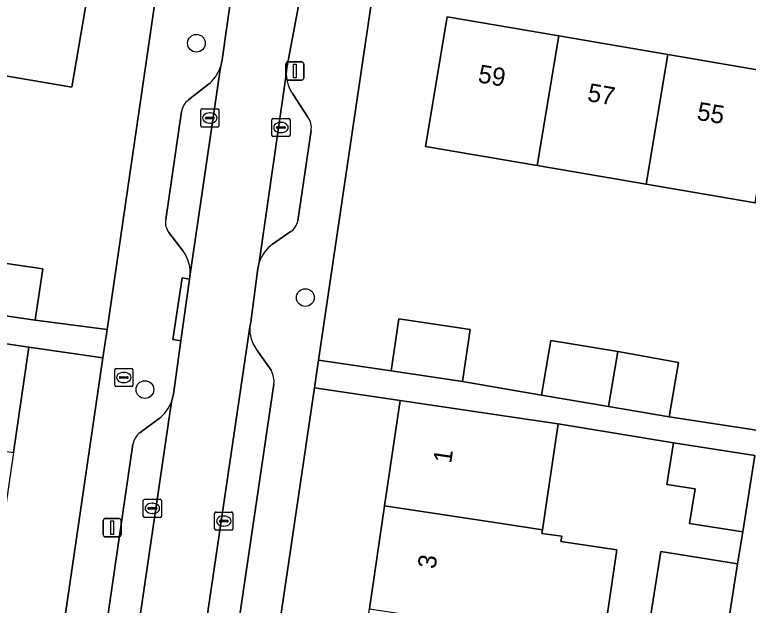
# Model space of a CAD drawing. Extents: x 163683 to 164494, y 382709 to 383872.
# Drawn here: x 163789.21 to 163829.62, y 383103.24 to 383135.79 of the extents above; entities that cross this region are included whole.
import ezdxf

# ---------------------------------------------------------------- set-up
doc = ezdxf.new("R2010")
doc.units = 0
for name, color, linetype in [('IMGEO_Boom', 7, 'Continuous'), ('IMGEO_Brandkraan', 7, 'Continuous'), ('IMGEO_Erf', 7, 'Continuous'), ('IMGEO_Kolk', 7, 'Continuous'), ('IMGEO_Lichtmast', 7, 'Continuous'), ('IMGEO_Pand', 7, 'Continuous'), ('IMGEO_Pand_nummerreeks', 7, 'Continuous'), ('IMGEO_Parkeervlak_open', 7, 'Continuous'), ('IMGEO_Rijbaan_lokaal_open', 7, 'Continuous'), ('IMGEO_Voetpad_open', 7, 'Continuous')]:
    doc.layers.add(name, color=color, linetype=linetype)

msp = doc.modelspace()

# ---------------------------------------------------------------- linework, layer by layer
at = {"layer": 'IMGEO_Boom'}
for centre in [(163799.223, 383134.214), (163805.22, 383120.2), (163796.388, 383115.13)]:
    msp.add_circle(centre, 0.489, dxfattribs=at)
at = {"layer": 'IMGEO_Brandkraan'}
for p, q in [((163794.721, 383115.373), (163794.721, 383116.225)), ((163794.796, 383116.299), (163795.648, 383116.299)), ((163795.722, 383116.225), (163795.722, 383115.373)), ((163794.98, 383115.793), (163794.98, 383115.805)), ((163795.023, 383115.842), (163795.421, 383115.842)), ((163795.209, 383116.079), (163795.234, 383116.079)), ((163795.464, 383115.805), (163795.464, 383115.793)), ((163795.418, 383115.756), (163795.02, 383115.756)), ((163795.232, 383115.519), (163795.207, 383115.519)), ((163795.648, 383115.299), (163794.796, 383115.299))]:
    msp.add_line(p, q, dxfattribs=at)
for points in [[(163794.721, 383115.373), (163794.721, 383116.225)], [(163794.796, 383116.299), (163795.648, 383116.299)], [(163795.722, 383116.225), (163795.722, 383115.373)], [(163795.648, 383115.299), (163794.796, 383115.299)]]:
    msp.add_lwpolyline(points, dxfattribs=at)
for centre, radius, start, end in [((163794.798, 383116.223), 0.0765, 91.552, 178.448), ((163794.798, 383116.223), 0.0765, 91.552, 178.448), ((163795.646, 383116.223), 0.0765, 1.552, 88.448), ((163795.646, 383116.223), 0.0765, 1.552, 88.448), ((163795.02, 383115.802), 0.0403, 85.8775, 175.7526), ((163795.017, 383115.792), 0.0366, 178.938, 274.7102), ((163795.421, 383115.799), 0.043, 264.8664, 352.4533), ((163795.425, 383115.804), 0.0386, 1.7309, 96.639), ((163794.798, 383115.375), 0.0765, 181.552, 268.448), ((163794.798, 383115.375), 0.0765, 181.552, 268.448), ((163795.646, 383115.375), 0.0765, 271.552, 358.448), ((163795.646, 383115.375), 0.0765, 271.552, 358.448)]:
    msp.add_arc(centre, radius, start, end, dxfattribs=at)
for centre, major_axis, ratio, start_param, end_param in [((163795.208, 383115.799), (-0.387, 0.002), 0.722429, 4.712389, 7.853982), ((163795.233, 383115.799), (-0.39, 0.002), 0.717154, 1.570796, 4.712389)]:
    msp.add_ellipse(centre, major_axis=major_axis, ratio=ratio, start_param=start_param, end_param=end_param, dxfattribs=at)
at = {"layer": 'IMGEO_Erf'}
for points in [[(163748.411, 383148.954), (163744.898, 383125.783), (163747.926, 383125.324), (163748.934, 383132.13), (163753.881, 383131.397), (163754.891, 383131.248), (163754.319, 383127.255), (163757.947, 383126.718), (163757.472, 383123.911), (163769.436, 383121.886), (163769.505, 383122.297), (163774.597, 383121.466), (163775.052, 383124.253), (163778.468, 383123.695), (163782.244, 383123.079), (163781.789, 383120.292), (163784.189, 383119.855), (163784.237, 383120.178), (163784.607, 383122.688), (163790.76, 383121.781), (163790.342, 383118.948), (163794.3, 383118.433), (163794.798, 383121.842), (163797.575, 383140.863)], [(163809.064, 383137.872), (163805.944, 383116.746), (163809.939, 383116.156), (163810.365, 383119.033), (163814.304, 383118.45), (163813.878, 383115.573), (163818.23, 383114.827), (163818.743, 383117.828), (163822.432, 383117.225), (163825.773, 383116.625), (163825.26, 383113.624), (163830.3, 383112.862)], [(163823.878, 383100.425), (163824.794, 383106.205), (163829.03, 383105.535), (163829.309, 383107.297), (163826.386, 383107.76), (163826.686, 383109.653), (163825.13, 383109.9), (163825.496, 383112.203), (163819.139, 383113.238), (163818.276, 383107.409), (163818.246, 383107.209), (163819.341, 383107.047), (163819.298, 383106.755), (163822.371, 383106.3), (163821.579, 383100.946)]]:
    msp.add_lwpolyline(points, dxfattribs=at)
for points in [[(163749.991, 383138.997), (163751.219, 383146.224), (163757.382, 383145.176), (163763.393, 383144.155), (163769.405, 383143.133), (163775.416, 383142.111), (163781.428, 383141.089), (163787.44, 383140.067), (163793.599, 383139.02), (163792.37, 383131.793), (163786.21, 383132.84), (163780.198, 383133.862), (163774.186, 383134.884), (163768.175, 383135.906), (163762.162, 383136.928), (163756.151, 383137.95)], [(163847.999, 383122.346), (163841.997, 383123.373), (163835.993, 383124.4), (163829.99, 383125.426), (163823.988, 383126.452), (163817.985, 383127.479), (163811.833, 383128.531), (163813.038, 383135.676), (163819.19, 383134.624), (163825.193, 383133.597), (163831.195, 383132.571), (163837.198, 383131.545), (163843.202, 383130.518), (163849.204, 383129.491), (163855.353, 383128.44), (163854.148, 383121.295)], [(163794.072, 383116.877), (163789.998, 383117.474), (163789.14, 383111.657), (163788.304, 383105.988), (163787.468, 383100.318), (163786.632, 383094.648), (163785.796, 383088.978), (163784.96, 383083.309), (163784.124, 383077.639), (163783.267, 383071.827), (163787.38, 383071.224)], [(163806.226, 383085.996), (163807.067, 383091.678), (163807.908, 383097.36), (163808.748, 383103.042), (163809.589, 383108.724), (163810.447, 383114.524), (163805.719, 383115.222), (163796.453, 383052.48), (163801.165, 383051.784), (163802.023, 383057.585), (163802.864, 383063.268), (163803.704, 383068.949), (163804.545, 383074.631), (163805.386, 383080.314)]]:
    msp.add_lwpolyline(points, close=True, dxfattribs=at)
at = {"layer": 'IMGEO_Kolk'}
for p, q in [((163799.465, 383129.673), (163799.465, 383130.525)), ((163799.54, 383130.599), (163800.392, 383130.599)), ((163799.953, 383130.379), (163799.978, 383130.379)), ((163800.466, 383130.525), (163800.466, 383129.673)), ((163799.724, 383130.093), (163799.724, 383130.105)), ((163800.162, 383130.056), (163799.764, 383130.056)), ((163799.767, 383130.142), (163800.165, 383130.142)), ((163800.208, 383130.105), (163800.208, 383130.093)), ((163803.378, 383129.146), (163803.378, 383129.998)), ((163803.453, 383130.072), (163804.305, 383130.072)), ((163804.379, 383129.998), (163804.379, 383129.146)), ((163800.392, 383129.599), (163799.54, 383129.599)), ((163799.976, 383129.819), (163799.951, 383129.819)), ((163803.637, 383129.566), (163803.637, 383129.578)), ((163804.075, 383129.529), (163803.677, 383129.529)), ((163803.68, 383129.615), (163804.078, 383129.615)), ((163803.866, 383129.852), (163803.891, 383129.852)), ((163804.121, 383129.578), (163804.121, 383129.566)), ((163803.889, 383129.292), (163803.864, 383129.292)), ((163804.305, 383129.072), (163803.453, 383129.072)), ((163796.295, 383108.158), (163796.295, 383109.01)), ((163796.37, 383109.084), (163797.222, 383109.084)), ((163797.296, 383109.01), (163797.296, 383108.158)), ((163796.554, 383108.578), (163796.554, 383108.59)), ((163796.992, 383108.541), (163796.594, 383108.541)), ((163796.597, 383108.627), (163796.995, 383108.627)), ((163796.783, 383108.864), (163796.808, 383108.864)), ((163797.038, 383108.59), (163797.038, 383108.578)), ((163796.806, 383108.304), (163796.781, 383108.304)), ((163800.226, 383107.459), (163800.226, 383108.311)), ((163800.301, 383108.385), (163801.153, 383108.385)), ((163800.714, 383108.165), (163800.739, 383108.165)), ((163801.227, 383108.311), (163801.227, 383107.459)), ((163797.222, 383108.084), (163796.37, 383108.084)), ((163800.485, 383107.879), (163800.485, 383107.891)), ((163800.923, 383107.842), (163800.525, 383107.842)), ((163800.528, 383107.928), (163800.926, 383107.928)), ((163800.969, 383107.891), (163800.969, 383107.879)), ((163801.153, 383107.385), (163800.301, 383107.385)), ((163800.737, 383107.605), (163800.712, 383107.605))]:
    msp.add_line(p, q, dxfattribs=at)
for points in [[(163799.465, 383129.673), (163799.465, 383130.525)], [(163799.54, 383130.599), (163800.392, 383130.599)], [(163800.466, 383130.525), (163800.466, 383129.673)], [(163803.378, 383129.146), (163803.378, 383129.998)], [(163803.453, 383130.072), (163804.305, 383130.072)], [(163804.379, 383129.998), (163804.379, 383129.146)], [(163800.392, 383129.599), (163799.54, 383129.599)], [(163804.305, 383129.072), (163803.453, 383129.072)], [(163796.295, 383108.158), (163796.295, 383109.01)], [(163796.37, 383109.084), (163797.222, 383109.084)], [(163797.296, 383109.01), (163797.296, 383108.158)], [(163800.226, 383107.459), (163800.226, 383108.311)], [(163800.301, 383108.385), (163801.153, 383108.385)], [(163801.227, 383108.311), (163801.227, 383107.459)], [(163797.222, 383108.084), (163796.37, 383108.084)], [(163801.153, 383107.385), (163800.301, 383107.385)]]:
    msp.add_lwpolyline(points, dxfattribs=at)
for centre, radius, start, end in [((163799.542, 383130.523), 0.0765, 91.552, 178.448), ((163799.542, 383130.523), 0.0765, 91.552, 178.448), ((163800.39, 383130.523), 0.0765, 1.552, 88.448), ((163800.39, 383130.523), 0.0765, 1.552, 88.448), ((163799.764, 383130.102), 0.0403, 85.8775, 175.7526), ((163799.761, 383130.092), 0.0366, 178.938, 274.7102), ((163800.165, 383130.099), 0.043, 264.8664, 352.4533), ((163800.169, 383130.104), 0.0386, 1.7309, 96.639), ((163803.455, 383129.996), 0.0765, 91.552, 178.448), ((163803.455, 383129.996), 0.0765, 91.552, 178.448), ((163804.303, 383129.996), 0.0765, 1.552, 88.448), ((163804.303, 383129.996), 0.0765, 1.552, 88.448), ((163799.542, 383129.675), 0.0765, 181.552, 268.448), ((163799.542, 383129.675), 0.0765, 181.552, 268.448), ((163800.39, 383129.675), 0.0765, 271.552, 358.448), ((163800.39, 383129.675), 0.0765, 271.552, 358.448), ((163803.677, 383129.575), 0.0403, 85.8775, 175.7526), ((163803.674, 383129.565), 0.0366, 178.938, 274.7102), ((163804.078, 383129.572), 0.043, 264.8664, 352.4533), ((163804.082, 383129.577), 0.0386, 1.7309, 96.639), ((163803.455, 383129.148), 0.0765, 181.552, 268.448), ((163803.455, 383129.148), 0.0765, 181.552, 268.448), ((163804.303, 383129.148), 0.0765, 271.552, 358.448), ((163804.303, 383129.148), 0.0765, 271.552, 358.448), ((163796.372, 383109.008), 0.0765, 91.552, 178.448), ((163796.372, 383109.008), 0.0765, 91.552, 178.448), ((163797.22, 383109.008), 0.0765, 1.552, 88.448), ((163797.22, 383109.008), 0.0765, 1.552, 88.448), ((163796.594, 383108.587), 0.0403, 85.8775, 175.7526), ((163796.591, 383108.577), 0.0366, 178.938, 274.7102), ((163796.995, 383108.584), 0.043, 264.8664, 352.4533), ((163796.999, 383108.589), 0.0386, 1.7309, 96.639), ((163796.372, 383108.16), 0.0765, 181.552, 268.448), ((163796.372, 383108.16), 0.0765, 181.552, 268.448), ((163797.22, 383108.16), 0.0765, 271.552, 358.448), ((163797.22, 383108.16), 0.0765, 271.552, 358.448), ((163800.303, 383108.309), 0.0765, 91.552, 178.448), ((163800.303, 383108.309), 0.0765, 91.552, 178.448), ((163801.151, 383108.309), 0.0765, 1.552, 88.448), ((163801.151, 383108.309), 0.0765, 1.552, 88.448), ((163800.525, 383107.888), 0.0403, 85.8775, 175.7526), ((163800.522, 383107.878), 0.0366, 178.938, 274.7102), ((163800.926, 383107.885), 0.043, 264.8664, 352.4533), ((163800.93, 383107.89), 0.0386, 1.7309, 96.639), ((163800.303, 383107.461), 0.0765, 181.552, 268.448), ((163800.303, 383107.461), 0.0765, 181.552, 268.448), ((163801.151, 383107.461), 0.0765, 271.552, 358.448), ((163801.151, 383107.461), 0.0765, 271.552, 358.448)]:
    msp.add_arc(centre, radius, start, end, dxfattribs=at)
for centre, major_axis, ratio, start_param, end_param in [((163799.952, 383130.099), (-0.387, 0.002), 0.722429, 4.712389, 7.853982), ((163799.977, 383130.099), (-0.39, 0.002), 0.717154, 1.570796, 4.712389), ((163803.865, 383129.572), (-0.387, 0.002), 0.722429, 4.712389, 7.853982), ((163803.89, 383129.572), (-0.39, 0.002), 0.717154, 1.570796, 4.712389), ((163796.782, 383108.584), (-0.387, 0.002), 0.722429, 4.712389, 7.853982), ((163796.807, 383108.584), (-0.39, 0.002), 0.717154, 1.570796, 4.712389), ((163800.713, 383107.885), (-0.387, 0.002), 0.722429, 4.712389, 7.853982), ((163800.738, 383107.885), (-0.39, 0.002), 0.717154, 1.570796, 4.712389)]:
    msp.add_ellipse(centre, major_axis=major_axis, ratio=ratio, start_param=start_param, end_param=end_param, dxfattribs=at)
at = {"layer": 'IMGEO_Lichtmast'}
for p, q in [((163804.247, 383133.188), (163805.037, 383133.188)), ((163805.037, 383133.188), (163804.247, 383133.188)), ((163804.147, 383132.288), (163804.147, 383133.088)), ((163804.147, 383133.088), (163804.147, 383132.288)), ((163805.137, 383133.088), (163805.137, 383132.288)), ((163805.137, 383132.288), (163805.137, 383133.088)), ((163805.037, 383132.188), (163804.247, 383132.188)), ((163804.247, 383132.188), (163805.037, 383132.188)), ((163794.086, 383107.119), (163794.086, 383107.919)), ((163794.086, 383107.919), (163794.086, 383107.119)), ((163794.186, 383108.019), (163794.976, 383108.019)), ((163794.976, 383108.019), (163794.186, 383108.019)), ((163795.076, 383107.919), (163795.076, 383107.119)), ((163795.076, 383107.119), (163795.076, 383107.919)), ((163794.976, 383107.019), (163794.186, 383107.019)), ((163794.186, 383107.019), (163794.976, 383107.019))]:
    msp.add_line(p, q, dxfattribs=at)
for points in [[(163804.567, 383133.063), (163804.717, 383133.063), (163804.717, 383132.313), (163804.567, 383132.313), (163804.567, 383133.063)], [(163794.506, 383107.894), (163794.656, 383107.894), (163794.656, 383107.144), (163794.506, 383107.144), (163794.506, 383107.894)]]:
    msp.add_lwpolyline(points, dxfattribs=at)
for centre, start, end in [((163804.247, 383133.088), 90, 180), ((163804.247, 383133.088), 90, 180), ((163805.037, 383133.088), 0, 90), ((163805.037, 383133.088), 360, 90), ((163804.247, 383132.288), 180, 270), ((163804.247, 383132.288), 180, 270), ((163805.037, 383132.288), 270, 0), ((163805.037, 383132.288), 270, 0), ((163794.186, 383107.919), 90, 180), ((163794.186, 383107.919), 90, 180), ((163794.976, 383107.919), 0, 90), ((163794.976, 383107.919), 360, 90), ((163794.186, 383107.119), 180, 270), ((163794.186, 383107.119), 180, 270), ((163794.976, 383107.119), 270, 0), ((163794.976, 383107.119), 270, 0)]:
    msp.add_arc(centre, 0.1, start, end, dxfattribs=at)
at = {"layer": 'IMGEO_Pand'}
for points in [[(163786.21, 383132.84), (163792.37, 383131.793), (163793.599, 383139.02), (163787.44, 383140.067)], [(163817.985, 383127.479), (163819.19, 383134.624), (163813.038, 383135.676), (163811.833, 383128.531)], [(163825.193, 383133.597), (163819.19, 383134.624), (163817.985, 383127.479), (163823.988, 383126.452)], [(163825.193, 383133.597), (163823.988, 383126.452), (163829.99, 383125.426), (163831.195, 383132.571)], [(163790.76, 383121.781), (163784.607, 383122.688), (163784.237, 383120.178), (163784.189, 383119.855), (163790.342, 383118.948)], [(163810.365, 383119.033), (163809.939, 383116.156), (163813.878, 383115.573), (163814.304, 383118.45)], [(163782.666, 383112.612), (163789.14, 383111.657), (163789.998, 383117.474), (163785.052, 383118.203), (163783.524, 383118.428)], [(163822.432, 383117.225), (163818.743, 383117.828), (163818.23, 383114.827), (163821.921, 383114.195)], [(163822.432, 383117.225), (163821.921, 383114.195), (163825.26, 383113.624), (163825.773, 383116.625)], [(163819.139, 383113.238), (163816.881, 383113.572), (163815.394, 383113.792), (163810.447, 383114.524), (163809.589, 383108.724), (163816.019, 383107.744), (163818.276, 383107.409)], [(163825.496, 383112.203), (163825.13, 383109.9), (163826.686, 383109.653), (163826.386, 383107.76), (163829.309, 383107.297), (163829.975, 383111.493)], [(163819.341, 383107.047), (163818.246, 383107.209), (163818.276, 383107.409), (163816.019, 383107.744), (163809.589, 383108.724), (163808.748, 383103.042), (163815.179, 383102.069), (163815.154, 383101.897), (163821.579, 383100.946), (163822.371, 383106.3), (163819.298, 383106.755)], [(163829.03, 383105.535), (163824.794, 383106.205), (163823.878, 383100.425), (163828.114, 383099.754)]]:
    msp.add_lwpolyline(points, close=True, dxfattribs=at)
at = {"layer": 'IMGEO_Parkeervlak_open'}
for points in [[(163798.866, 383121.366), (163800.54, 383132.88)], [(163804.174, 383132.491), (163802.683, 383122.135)], [(163799.882, 383131.958), (163798.786, 383131.095)], [(163805.365, 383130.145), (163804.551, 383131.391)], [(163798.403, 383130.455), (163797.536, 383124.501)], [(163804.806, 383124.438), (163805.534, 383129.399)], [(163797.708, 383123.789), (163798.489, 383122.756)], [(163803.411, 383123.136), (163804.393, 383123.815)], [(163802.171, 383118.586), (163798.337, 383092.676)], [(163803.331, 383116.194), (163802.534, 383117.345)], [(163800.511, 383095.242), (163803.494, 383115.423)], [(163794.767, 383093.408), (163797.848, 383114.451)], [(163797.169, 383113.546), (163796.129, 383112.765)], [(163795.729, 383112.115), (163793.426, 383096.349)]]:
    msp.add_lwpolyline(points, dxfattribs=at)
for centre, radius, start, end in [((163798.556, 383133.6), 2.11, 308.9177, 340.054), ((163806.006, 383132.504), 1.832, 180.4125, 217.4234), ((163799.359, 383130.317), 0.966, 126.401, 171.8033), ((163804.614, 383129.583), 0.938, 348.7015, 36.8274), ((163798.375, 383124.327), 0.857, 168.2736, 218.8883), ((163803.905, 383124.587), 0.913, 302.2898, 350.6277), ((163804.513, 383121.569), 1.916, 125.1264, 162.8189), ((163796.964, 383121.596), 1.916, 353.1004, 37.2493), ((163803.889, 383118.415), 1.726, 174.3125, 218.2965), ((163802.193, 383115.551), 1.307, 354.3938, 29.4809), ((163795.926, 383115.186), 2.057, 307.1605, 339.0795), ((163796.709, 383111.96), 0.992, 125.7726, 171.0124)]:
    msp.add_arc(centre, radius, start, end, dxfattribs=at)
at = {"layer": 'IMGEO_Rijbaan_lokaal_open'}
msp.add_lwpolyline([(163802.171, 383118.586), (163802.216, 383118.842), (163802.613, 383121.812), (163802.683, 383122.135), (163804.174, 383132.491), (163804.21, 383132.87), (163805.265, 383138.532), (163801.474, 383139.157), (163800.646, 383133.3), (163800.54, 383132.88), (163798.866, 383121.366), (163798.843, 383121.221), (163798.37, 383117.82), (163797.96, 383114.881), (163797.848, 383114.451), (163794.767, 383093.408), (163794.728, 383093.184), (163791.549, 383071.709), (163795.125, 383071.177), (163798.311, 383092.512), (163798.337, 383092.676)], close=True, dxfattribs=at)
at = {"layer": 'IMGEO_Voetpad_open'}
for points in [[(163800.54, 383132.88), (163800.646, 383133.3), (163801.474, 383139.157), (163801.766, 383141.219), (163797.395, 383141.744)], [(163797.575, 383140.863), (163794.798, 383121.842), (163794.3, 383118.433), (163794.072, 383116.877), (163787.38, 383071.224), (163786.899, 383067.944), (163777.727, 383005.372), (163777.694, 383005.149), (163776.949, 383005.218), (163776.758, 383003.963), (163772.686, 382977.166), (163771.846, 382971.711), (163778.507, 382970.637), (163778.631, 382971.224)], [(163809.905, 383139.584), (163805.641, 383140.553), (163805.265, 383138.532), (163804.21, 383132.87), (163804.174, 383132.491)], [(163787.22, 382990.507), (163787.371, 382991.504), (163790.493, 383012.128), (163795.995, 383049.377), (163796.453, 383052.48), (163805.719, 383115.222), (163805.944, 383116.746), (163809.064, 383137.872), (163809.353, 383138.845)], [(163798.786, 383131.095), (163799.882, 383131.958)], [(163804.551, 383131.391), (163805.365, 383130.145)], [(163797.536, 383124.501), (163798.403, 383130.455)], [(163805.534, 383129.399), (163804.806, 383124.438)], [(163798.489, 383122.756), (163797.708, 383123.789)], [(163804.393, 383123.815), (163803.411, 383123.136)], [(163802.683, 383122.135), (163802.613, 383121.812), (163802.216, 383118.842), (163802.171, 383118.586)], [(163797.848, 383114.451), (163797.96, 383114.881), (163798.37, 383117.82), (163797.925, 383117.887), (163798.436, 383121.285), (163798.843, 383121.221), (163798.866, 383121.366)], [(163785.052, 383118.203), (163789.998, 383117.474), (163794.072, 383116.877), (163794.3, 383118.433), (163790.342, 383118.948), (163784.189, 383119.855)], [(163802.534, 383117.345), (163803.331, 383116.194)], [(163830.3, 383112.862), (163825.26, 383113.624), (163821.921, 383114.195), (163818.23, 383114.827), (163813.878, 383115.573), (163809.939, 383116.156), (163805.944, 383116.746), (163805.719, 383115.222), (163810.447, 383114.524), (163815.394, 383113.792), (163816.881, 383113.572), (163819.139, 383113.238), (163825.496, 383112.203), (163829.975, 383111.493), (163829.309, 383107.297), (163829.03, 383105.535), (163828.114, 383099.754)], [(163803.494, 383115.423), (163800.511, 383095.242)], [(163796.129, 383112.765), (163797.169, 383113.546)], [(163793.426, 383096.349), (163795.729, 383112.115)]]:
    msp.add_lwpolyline(points, dxfattribs=at)
msp.add_lwpolyline([(163797.925, 383117.887), (163798.37, 383117.82), (163798.843, 383121.221), (163798.436, 383121.285)], close=True, dxfattribs=at)
for centre, radius, start, end in [((163798.556, 383133.6), 2.11, 308.9177, 340.054), ((163806.006, 383132.504), 1.832, 180.4125, 217.4234), ((163799.359, 383130.317), 0.966, 126.401, 171.8033), ((163804.614, 383129.583), 0.938, 348.7015, 36.8274), ((163798.375, 383124.327), 0.857, 168.2736, 218.8883), ((163803.905, 383124.587), 0.913, 302.2898, 350.6277), ((163804.513, 383121.569), 1.916, 125.1264, 162.8189), ((163796.964, 383121.596), 1.916, 353.1004, 37.2493), ((163803.889, 383118.415), 1.726, 174.3125, 218.2965), ((163802.193, 383115.551), 1.307, 354.3938, 29.4809), ((163795.926, 383115.186), 2.057, 307.1605, 339.0795), ((163796.709, 383111.96), 0.992, 125.7726, 171.0124)]:
    msp.add_arc(centre, radius, start, end, dxfattribs=at)

# ---------------------------------------------------------------- texts
at = {"layer": 'IMGEO_Pand_nummerreeks'}
for s, rotation, p in [('59', 350.2961, (163814.685, 383132.067)), ('57', 350.2961, (163820.713, 383131.036)), ('55', 350.2961, (163826.74, 383130.006)), ('1', 81.5835, (163813.247, 383111.032)), ('3', 81.5835, (163812.386, 383105.216))]:
    msp.add_text(s, height=1, rotation=rotation, dxfattribs=at).set_placement(p)

doc.saveas('drawing.dxf')
